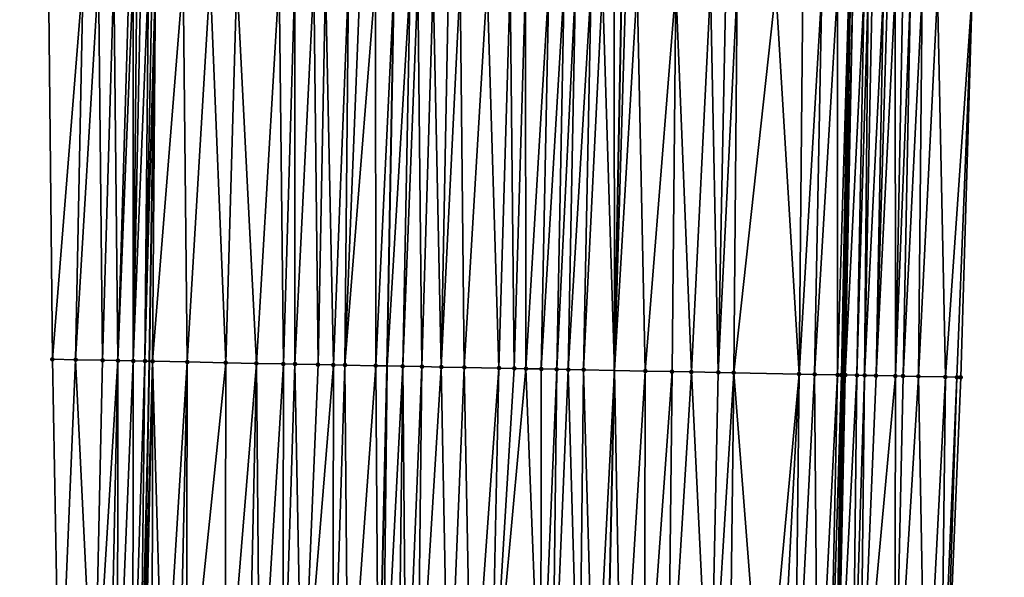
# Model space of a CAD drawing. Header units: feet. Extents: x 2004186 to 2014793, y 836912 to 864902.
# Tile 285 of 656: x 2010718 to 2010769, y 845810 to 845839. Entities that reach past the tile are written whole.
import ezdxf

# ---------------------------------------------------------------- set-up
doc = ezdxf.new("R2010")
doc.units = ezdxf.units.FT
doc.header["$LTSCALE"] = 100
doc.header["$MEASUREMENT"] = 0
for name, color, linetype, lineweight in [('EP_Travel Lane', 5, 'Continuous', 40), ('GPL_Skip Line', 2, 'Continuous', 40), ('Road Shots', 4, 'Continuous', 200), ('Road X-Section', 30, 'Continuous', 13)]:
    doc.layers.add(name, color=color, linetype=linetype, lineweight=lineweight)
doc.layers.add('I-77 SB_MM21-27-Surface-Border', color=7, linetype='Continuous')
doc.layers.add('I-77 SB_MM21-27-Surface-TIN', color=7, linetype='Continuous')

msp = doc.modelspace()

# ---------------------------------------------------------------- linework, layer by layer
at = {"layer": 'EP_Travel Lane'}
for points in [[(2010759.360322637, 845780.6629193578, 426.544845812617), (2010759.911873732, 845800.7087032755, 426.7726035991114), (2010760.343211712, 845820.7511371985, 427.0002737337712), (2010760.716691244, 845840.7453031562, 427.2234709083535), (2010761.090185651, 845860.7402653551, 427.4104054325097), (2010761.38151051, 845880.8343827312, 427.6064052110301), (2010761.527212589, 845900.9017199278, 427.8125082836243), (2010761.612163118, 845920.8999091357, 428.0130893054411), (2010761.697119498, 845940.8994757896, 428.2082520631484), (2010761.695010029, 845961.0133836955, 428.3966934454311), (2010761.541680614, 845981.0837673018, 428.625813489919), (2010761.325985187, 846001.0812769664, 428.860843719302), (2010761.110288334, 846021.0789189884, 429.0975363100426), (2010760.79572555, 846041.1759408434, 429.3102313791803), (2010760.32704666, 846061.2212644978, 429.4963117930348), (2010759.804670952, 846081.2125893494, 429.6828165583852)], [(2010722.705964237, 845761.7021075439, 425.0050166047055), (2010723.352962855, 845781.692082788, 425.1876852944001), (2010723.911376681, 845801.5690235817, 425.3768788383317), (2010724.297133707, 845821.4646179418, 425.5774614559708), (2010724.598440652, 845841.4595824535, 425.7656775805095), (2010724.899755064, 845861.4550425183, 425.9601118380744), (2010725.134369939, 845881.2516384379, 426.1582307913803), (2010725.246468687, 845901.1065704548, 426.3858411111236), (2010725.302766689, 845921.1055584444, 426.6030436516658), (2010725.359059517, 845941.1027080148, 426.8172123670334), (2010725.345600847, 845960.8608194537, 427.0320121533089), (2010725.217076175, 845980.7078385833, 427.2257612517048), (2010725.046610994, 846000.7055091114, 427.4436580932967), (2010724.876148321, 846020.702885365, 427.6633146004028), (2010724.61601089, 846040.489180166, 427.8715578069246), (2010724.209326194, 846060.3758652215, 428.0537289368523), (2010723.753386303, 846080.3689233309, 428.2517148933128)]]:
    msp.add_polyline3d(points, dxfattribs=at)
at = {"layer": 'GPL_Skip Line'}
for points in [[(2010735.00175465, 845761.3516280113, 425.4473056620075), (2010735.63421341, 845781.3411571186, 425.6421618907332), (2010736.199726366, 845801.2748992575, 425.8933602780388), (2010736.635738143, 845821.219854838, 426.113222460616), (2010737.009210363, 845841.2136292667, 426.3163967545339), (2010737.382690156, 845861.2078091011, 426.5307603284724), (2010737.67352125, 845881.1068178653, 426.708396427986), (2010737.814525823, 845901.0352713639, 426.9134328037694), (2010737.889335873, 845921.0340159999, 427.1157101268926), (2010737.964142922, 845941.0319583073, 427.3278324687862), (2010737.952741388, 845960.9135045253, 427.5267212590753), (2010737.79674954, 845980.8377834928, 427.732138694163), (2010737.58565998, 846000.8351243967, 427.9571178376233), (2010737.374572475, 846020.8322705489, 428.1892476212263), (2010737.074958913, 846040.725366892, 428.3958278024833), (2010736.632456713, 846060.6663841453, 428.5785453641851), (2010736.141218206, 846080.6587416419, 428.7518538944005)], [(2010747.500364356, 845781.0019387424, 426.0945709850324), (2010748.017806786, 845800.9926561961, 426.3360864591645), (2010748.447249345, 845820.9862712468, 426.560567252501), (2010748.834283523, 845840.9799896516, 426.7729724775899), (2010749.22132756, 845860.9742173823, 426.9820490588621), (2010749.529161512, 845880.9705243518, 427.1633419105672), (2010749.695073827, 845900.9683217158, 427.3676179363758), (2010749.80006016, 845920.9666711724, 427.5674503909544), (2010749.905047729, 845940.9652561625, 427.7758774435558), (2010749.91524416, 845960.9638335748, 427.9645795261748), (2010749.763724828, 845980.9617326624, 428.1844560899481), (2010749.548030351, 846000.9591543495, 428.4127089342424), (2010749.332333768, 846020.95677122, 428.6233460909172), (2010749.033706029, 846040.9526589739, 428.8440243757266), (2010748.603619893, 846060.9468248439, 429.0315092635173), (2010748.12822341, 846080.9394297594, 429.2097553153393)]]:
    msp.add_polyline3d(points, dxfattribs=at)
at = {"layer": 'I-77 SB_MM21-27-Surface-Border', "color": 3, "linetype": 'ByBlock', "lineweight": -2}
for points in [[(2010765.523465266, 846081.3463762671, 429.9143965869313), (2010766.398744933, 846061.3634390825, 429.7328369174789), (2010767.03046191, 846041.294467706, 429.541343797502), (2010767.331364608, 846021.1436960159, 429.3228908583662), (2010767.747054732, 846001.1477565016, 429.1141724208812), (2010768.162741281, 845981.1521484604, 428.8934604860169), (2010768.515083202, 845961.0416027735, 428.6906418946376), (2010768.704755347, 845940.8602144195, 428.4841989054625), (2010768.599760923, 845920.8603235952, 428.2853056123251), (2010768.294779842, 845900.8634994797, 428.0795218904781), (2010767.92794823, 845880.7591176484, 427.8583012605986), (2010767.617747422, 845860.6111968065, 427.6869207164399), (2010767.030730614, 845840.6203112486, 427.4903405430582), (2010766.443728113, 845820.6301648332, 427.2611214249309), (2010765.612790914, 845800.5724275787, 426.9969310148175), (2010764.693339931, 845780.510360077, 426.7571607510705)], [(2010717.549640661, 845761.8488889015, 424.8390908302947), (2010717.712514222, 845781.8529040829, 425.009159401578), (2010719.62590575, 845801.6709728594, 425.2506749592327), (2010719.252963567, 845821.5640582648, 425.4147544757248), (2010719.040106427, 845841.5691978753, 425.5709465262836), (2010719.427141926, 845861.5629845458, 425.7555527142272), (2010719.131176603, 845881.3207521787, 425.9175083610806), (2010719.695551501, 845901.1380573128, 426.1531890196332), (2010720.000536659, 845921.1356579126, 426.3906947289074), (2010720.105512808, 845941.1320675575, 426.6186254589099), (2010719.915505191, 845960.8380902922, 426.8223755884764), (2010719.565339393, 845980.6491778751, 427.0229262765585), (2010719.549636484, 846000.648459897, 427.2392904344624), (2010719.733926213, 846020.6495030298, 427.4614194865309), (2010720.038927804, 846040.4022176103, 427.6971068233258), (2010718.811779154, 846060.2494391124, 427.8474846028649), (2010719.536054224, 846080.2701218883, 428.0956971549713)]]:
    msp.add_polyline3d(points, dxfattribs=at)
at = {"layer": 'I-77 SB_MM21-27-Surface-TIN', "color": 128, "linetype": 'ByBlock', "lineweight": -2}
for points in [[(2010720.839754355, 845841.5335898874, 425.6453115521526), (2010719.040106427, 845841.5691978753, 425.5709465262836), (2010719.252963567, 845821.5640582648, 425.4147544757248)], [(2010720.839754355, 845841.5335898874, 425.6453115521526), (2010719.252963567, 845821.5640582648, 425.4147544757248), (2010720.452729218, 845821.5403384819, 425.4595874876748)], [(2010721.639597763, 845841.5177581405, 425.6789393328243), (2010720.839754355, 845841.5335898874, 425.6453115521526), (2010720.452729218, 845821.5403384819, 425.4595874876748)], [(2010721.639597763, 845841.5177581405, 425.6789393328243), (2010720.452729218, 845821.5403384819, 425.4595874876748), (2010721.852455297, 845821.5126389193, 425.5142922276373)], [(2010722.439442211, 845841.5019801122, 425.7073823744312), (2010721.639597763, 845841.5177581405, 425.6789393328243), (2010721.852455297, 845821.5126389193, 425.5142922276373)], [(2010722.439442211, 845841.5019801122, 425.7073823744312), (2010721.852455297, 845821.5126389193, 425.5142922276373), (2010722.652300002, 845821.4968741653, 425.5397922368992)], [(2010723.239284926, 845841.4861125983, 425.7444622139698), (2010722.439442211, 845841.5019801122, 425.7073823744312), (2010722.652300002, 845821.4968741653, 425.5397922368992)], [(2010723.439246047, 845841.4821685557, 425.751528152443), (2010723.239284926, 845841.4861125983, 425.7444622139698), (2010722.652300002, 845821.4968741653, 425.5397922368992)], [(2010723.439246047, 845841.4821685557, 425.751528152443), (2010722.652300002, 845821.4968741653, 425.5397922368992), (2010723.452146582, 845821.4812062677, 425.5565160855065)], [(2010723.639207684, 845841.4782511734, 425.756020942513), (2010723.439246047, 845841.4821685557, 425.751528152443), (2010723.452146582, 845821.4812062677, 425.5565160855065)], [(2010723.839170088, 845841.4743733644, 425.7566942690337), (2010723.639207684, 845841.4782511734, 425.756020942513), (2010723.452146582, 845821.4812062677, 425.5565160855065)], [(2010724.239095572, 845841.466652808, 425.754656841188), (2010723.839170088, 845841.4743733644, 425.7566942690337), (2010723.452146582, 845821.4812062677, 425.5565160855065)], [(2010724.239095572, 845841.466652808, 425.754656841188), (2010723.452146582, 845821.4812062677, 425.5565160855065), (2010724.05203162, 845821.4694606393, 425.5685792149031)], [(2010724.439057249, 845841.4627374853, 425.758950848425), (2010724.239095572, 845841.466652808, 425.754656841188), (2010724.05203162, 845821.4694606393, 425.5685792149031)], [(2010724.439057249, 845841.4627374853, 425.758950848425), (2010724.05203162, 845821.4694606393, 425.5685792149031), (2010724.598440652, 845841.4595824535, 425.7656775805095)], [(2010724.05203162, 845821.4694606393, 425.5685792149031), (2010724.297133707, 845821.4646179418, 425.5774614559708), (2010724.598440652, 845841.4595824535, 425.7656775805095)], [(2010724.451953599, 845821.4615590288, 425.5830719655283), (2010724.598440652, 845841.4595824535, 425.7656775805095), (2010724.297133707, 845821.4646179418, 425.5774614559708)], [(2010726.038744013, 845841.4310713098, 425.8264651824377), (2010724.598440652, 845841.4595824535, 425.7656775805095), (2010724.451953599, 845821.4615590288, 425.5830719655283)], [(2010726.038744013, 845841.4310713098, 425.8264651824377), (2010724.451953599, 845821.4615590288, 425.5830719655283), (2010726.251597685, 845821.4257525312, 425.6708739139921)], [(2010727.438468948, 845841.4033125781, 425.8904459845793), (2010726.038744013, 845841.4310713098, 425.8264651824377), (2010726.251597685, 845821.4257525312, 425.6708739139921)], [(2010727.438468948, 845841.4033125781, 425.8904459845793), (2010726.251597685, 845821.4257525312, 425.6708739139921), (2010728.251205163, 845821.3861193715, 425.7546736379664)], [(2010728.838195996, 845841.3756630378, 425.9438880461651), (2010727.438468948, 845841.4033125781, 425.8904459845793), (2010728.251205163, 845821.3861193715, 425.7546736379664)], [(2010728.838195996, 845841.3756630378, 425.9438880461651), (2010728.251205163, 845821.3861193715, 425.7546736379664), (2010729.850892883, 845821.354502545, 425.8135855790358)], [(2010731.037765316, 845841.332123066, 426.0366218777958), (2010728.838195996, 845841.3756630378, 425.9438880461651), (2010729.850892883, 845821.354502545, 425.8135855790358)], [(2010731.037765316, 845841.332123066, 426.0366218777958), (2010729.850892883, 845821.354502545, 425.8135855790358), (2010731.250618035, 845821.3267550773, 425.8726309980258)], [(2010731.837608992, 845841.3163051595, 426.0689138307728), (2010731.037765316, 845841.332123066, 426.0366218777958), (2010731.250618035, 845821.3267550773, 425.8726309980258)], [(2010731.837608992, 845841.3163051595, 426.0689138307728), (2010731.250618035, 845821.3267550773, 425.8726309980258), (2010731.850500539, 845821.3148785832, 425.8965518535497)], [(2010732.837412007, 845841.2964511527, 426.1171567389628), (2010731.837608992, 845841.3163051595, 426.0689138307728), (2010731.850500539, 845821.3148785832, 425.8965518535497)], [(2010732.837412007, 845841.2964511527, 426.1171567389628), (2010731.850500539, 845821.3148785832, 425.8965518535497), (2010733.050263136, 845821.2910010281, 425.9556805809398)], [(2010733.43729378, 845841.2845369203, 426.1462789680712), (2010732.837412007, 845841.2964511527, 426.1171567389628), (2010733.050263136, 845821.2910010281, 425.9556805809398)], [(2010733.43729378, 845841.2845369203, 426.1462789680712), (2010733.050263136, 845821.2910010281, 425.9556805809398), (2010733.850106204, 845821.2751517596, 425.9888384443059)], [(2010734.637059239, 845841.2608072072, 426.1949922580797), (2010733.43729378, 845841.2845369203, 426.1462789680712), (2010733.850106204, 845821.2751517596, 425.9888384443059)], [(2010734.637059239, 845841.2608072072, 426.1949922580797), (2010733.850106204, 845821.2751517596, 425.9888384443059), (2010734.44998882, 845821.2632810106, 426.0122387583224)], [(2010735.236940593, 845841.2488713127, 426.2262052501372), (2010734.637059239, 845841.2608072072, 426.1949922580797), (2010734.44998882, 845821.2632810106, 426.0122387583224)], [(2010736.036782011, 845841.2329367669, 426.2697547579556), (2010735.236940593, 845841.2488713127, 426.2262052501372), (2010734.44998882, 845821.2632810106, 426.0122387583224)], [(2010736.036782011, 845841.2329367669, 426.2697547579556), (2010734.44998882, 845821.2632810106, 426.0122387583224), (2010736.049673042, 845821.2314835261, 426.0875201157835)], [(2010736.036782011, 845841.2329367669, 426.2697547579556), (2010736.049673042, 845821.2314835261, 426.0875201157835), (2010737.009210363, 845841.2136292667, 426.3163967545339)], [(2010736.049673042, 845821.2314835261, 426.0875201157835), (2010736.635738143, 845821.219854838, 426.113222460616), (2010737.009210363, 845841.2136292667, 426.3163967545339)], [(2010737.836427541, 845841.1972049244, 426.3560737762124), (2010737.009210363, 845841.2136292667, 426.3163967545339), (2010736.635738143, 845821.219854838, 426.113222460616)], [(2010737.836427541, 845841.1972049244, 426.3560737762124), (2010736.635738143, 845821.219854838, 426.113222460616), (2010737.449397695, 845821.2037102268, 426.1489061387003)], [(2010738.236349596, 845841.1893071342, 426.3711423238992), (2010737.836427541, 845841.1972049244, 426.3560737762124), (2010737.449397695, 845821.2037102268, 426.1489061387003)], [(2010738.236349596, 845841.1893071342, 426.3711423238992), (2010737.449397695, 845821.2037102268, 426.1489061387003), (2010738.449202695, 845821.183958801, 426.1849023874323)], [(2010739.03619514, 845841.1735857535, 426.3941179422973), (2010738.236349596, 845841.1893071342, 426.3711423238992), (2010738.449202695, 845821.183958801, 426.1849023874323)], [(2010739.03619514, 845841.1735857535, 426.3941179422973), (2010738.449202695, 845821.183958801, 426.1849023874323), (2010739.449008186, 845821.1642326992, 426.2186040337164)], [(2010739.836038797, 845841.1577668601, 426.4265051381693), (2010739.03619514, 845841.1735857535, 426.3941179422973), (2010739.449008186, 845821.1642326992, 426.2186040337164)], [(2010740.435921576, 845841.1459045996, 426.4506112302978), (2010739.836038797, 845841.1577668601, 426.4265051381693), (2010739.449008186, 845821.1642326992, 426.2186040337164)], [(2010740.435921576, 845841.1459045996, 426.4506112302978), (2010739.449008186, 845821.1642326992, 426.2186040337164), (2010740.648773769, 845821.140509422, 426.2637536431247)], [(2010741.83565001, 845841.1183266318, 426.4971453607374), (2010740.435921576, 845841.1459045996, 426.4506112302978), (2010740.648773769, 845821.140509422, 426.2637536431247)], [(2010741.83565001, 845841.1183266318, 426.4971453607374), (2010740.648773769, 845821.140509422, 426.2637536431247), (2010742.448422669, 845821.1049516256, 426.3290207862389)], [(2010743.035415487, 845841.0945978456, 426.545769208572), (2010741.83565001, 845841.1183266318, 426.4971453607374), (2010742.448422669, 845821.1049516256, 426.3290207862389)], [(2010743.035415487, 845841.0945978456, 426.545769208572), (2010742.448422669, 845821.1049516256, 426.3290207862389), (2010743.248266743, 845821.0891543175, 426.3574705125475)], [(2010743.835260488, 845841.0788484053, 426.5714530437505), (2010743.035415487, 845841.0945978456, 426.545769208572), (2010743.248266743, 845821.0891543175, 426.3574705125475)], [(2010743.835260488, 845841.0788484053, 426.5714530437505), (2010743.248266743, 845821.0891543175, 426.3574705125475), (2010743.848149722, 845821.0773023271, 426.379171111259)], [(2010745.035027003, 845841.0551732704, 426.6148986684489), (2010743.835260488, 845841.0788484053, 426.5714530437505), (2010743.848149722, 845821.0773023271, 426.379171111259)], [(2010745.035027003, 845841.0551732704, 426.6148986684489), (2010743.848149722, 845821.0773023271, 426.379171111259), (2010744.647993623, 845821.0614960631, 426.4084323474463)], [(2010745.834870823, 845841.0393627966, 426.6464732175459), (2010745.035027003, 845841.0551732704, 426.6148986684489), (2010744.647993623, 845821.0614960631, 426.4084323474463)], [(2010745.834870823, 845841.0393627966, 426.6464732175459), (2010744.647993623, 845821.0614960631, 426.4084323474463), (2010745.447837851, 845821.0457066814, 426.4361638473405)], [(2010746.43475304, 845841.0274715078, 426.6733810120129), (2010745.834870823, 845841.0393627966, 426.6464732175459), (2010745.447837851, 845821.0457066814, 426.4361638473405)], [(2010746.43475304, 845841.0274715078, 426.6733810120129), (2010745.447837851, 845821.0457066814, 426.4361638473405), (2010746.047719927, 845821.0338080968, 426.4620863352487)], [(2010747.234595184, 845841.0115744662, 426.7133107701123), (2010746.43475304, 845841.0274715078, 426.6733810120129), (2010746.047719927, 845821.0338080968, 426.4620863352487)], [(2010747.234595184, 845841.0115744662, 426.7133107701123), (2010746.047719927, 845821.0338080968, 426.4620863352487), (2010746.847561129, 845821.0178624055, 426.5039810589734)], [(2010747.83447839, 845840.9997342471, 426.7352895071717), (2010747.234595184, 845841.0115744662, 426.7133107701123), (2010746.847561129, 845821.0178624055, 426.5039810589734)], [(2010747.83447839, 845840.9997342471, 426.7352895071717), (2010746.847561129, 845821.0178624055, 426.5039810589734), (2010748.447249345, 845820.9862712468, 426.560567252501)], [(2010748.434361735, 845840.9879011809, 426.7565778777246), (2010747.83447839, 845840.9997342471, 426.7352895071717), (2010748.447249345, 845820.9862712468, 426.560567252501)], [(2010748.434361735, 845840.9879011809, 426.7565778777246), (2010748.447249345, 845820.9862712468, 426.560567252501), (2010748.834283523, 845840.9799896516, 426.7729724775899)], [(2010749.034244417, 845840.9760338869, 426.7811697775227), (2010748.834283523, 845840.9799896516, 426.7729724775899), (2010748.447249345, 845820.9862712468, 426.560567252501)], [(2010749.634128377, 845840.9642326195, 426.7993890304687), (2010749.034244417, 845840.9760338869, 426.7811697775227), (2010748.447249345, 845820.9862712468, 426.560567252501)], [(2010749.634128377, 845840.9642326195, 426.7993890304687), (2010748.447249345, 845820.9862712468, 426.560567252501), (2010750.046937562, 845820.954680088, 426.6171534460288)], [(2010751.633738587, 845840.924740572, 426.8750306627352), (2010749.634128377, 845840.9642326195, 426.7993890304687), (2010750.046937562, 845820.954680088, 426.6171534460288)], [(2010751.633738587, 845840.924740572, 426.8750306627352), (2010750.046937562, 845820.954680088, 426.6171534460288), (2010751.446663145, 845820.9269548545, 426.674184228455)], [(2010751.633738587, 845840.924740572, 426.8750306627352), (2010751.446663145, 845820.9269548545, 426.674184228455), (2010752.446466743, 845820.9071310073, 426.7167426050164)], [(2010753.4333866, 845840.8891369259, 426.9489766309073), (2010751.633738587, 845840.924740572, 426.8750306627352), (2010752.446466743, 845820.9071310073, 426.7167426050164)], [(2010753.4333866, 845840.8891369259, 426.9489766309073), (2010752.446466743, 845820.9071310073, 426.7167426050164), (2010753.84619324, 845820.8794529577, 426.7694980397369)], [(2010754.233230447, 845840.8733278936, 426.9804120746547), (2010753.4333866, 845840.8891369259, 426.9489766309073), (2010753.84619324, 845820.8794529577, 426.7694980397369)], [(2010754.83311255, 845840.8614306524, 427.007894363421), (2010754.233230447, 845840.8733278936, 426.9804120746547), (2010753.84619324, 845820.8794529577, 426.7694980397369)], [(2010754.83311255, 845840.8614306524, 427.007894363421), (2010753.84619324, 845820.8794529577, 426.7694980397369), (2010754.64603639, 845820.8636079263, 426.8022719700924)], [(2010756.832723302, 845840.8219666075, 427.0808332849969), (2010754.83311255, 845840.8614306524, 427.007894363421), (2010754.64603639, 845820.8636079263, 426.8022719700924)], [(2010756.832723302, 845840.8219666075, 427.0808332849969), (2010754.64603639, 845820.8636079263, 426.8022719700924), (2010758.045372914, 845820.7964283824, 426.9268969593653)], [(2010758.232449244, 845840.7942599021, 427.1397926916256), (2010756.832723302, 845840.8219666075, 427.0808332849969), (2010758.045372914, 845820.7964283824, 426.9268969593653)], [(2010759.232254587, 845840.7745262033, 427.1764239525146), (2010758.232449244, 845840.7942599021, 427.1397926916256), (2010758.045372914, 845820.7964283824, 426.9268969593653)], [(2010759.232254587, 845840.7745262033, 427.1764239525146), (2010758.045372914, 845820.7964283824, 426.9268969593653), (2010758.845217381, 845820.7806513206, 426.9535121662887)], [(2010760.032100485, 845840.7588231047, 427.1976350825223), (2010759.232254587, 845840.7745262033, 427.1764239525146), (2010758.845217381, 845820.7806513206, 426.9535121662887)], [(2010760.032100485, 845840.7588231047, 427.1976350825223), (2010758.845217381, 845820.7806513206, 426.9535121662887), (2010760.044985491, 845820.7570586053, 426.9868315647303)], [(2010760.631983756, 845840.7469861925, 427.2192946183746), (2010760.032100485, 845840.7588231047, 427.1976350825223), (2010760.044985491, 845820.7570586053, 426.9868315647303)], [(2010760.631983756, 845840.7469861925, 427.2192946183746), (2010760.044985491, 845820.7570586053, 426.9868315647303), (2010760.244946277, 845820.7530972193, 426.9950366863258)], [(2010760.631983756, 845840.7469861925, 427.2192946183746), (2010760.244946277, 845820.7530972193, 426.9950366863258), (2010760.716691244, 845840.7453031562, 427.2234709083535)], [(2010760.244946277, 845820.7530972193, 426.9950366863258), (2010760.343211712, 845820.7511371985, 427.0002737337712), (2010760.716691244, 845840.7453031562, 427.2234709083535)], [(2010760.831944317, 845840.7430132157, 427.2291531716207), (2010760.716691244, 845840.7453031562, 427.2234709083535), (2010760.343211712, 845820.7511371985, 427.0002737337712)], [(2010760.831944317, 845840.7430132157, 427.2291531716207), (2010760.343211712, 845820.7511371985, 427.0002737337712), (2010760.444906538, 845820.7491087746, 427.0056935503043)], [(2010761.43182343, 845840.7309615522, 427.2715397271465), (2010760.831944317, 845840.7430132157, 427.2291531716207), (2010760.444906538, 845820.7491087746, 427.0056935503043)], [(2010761.43182343, 845840.7309615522, 427.2715397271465), (2010760.444906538, 845820.7491087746, 427.0056935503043), (2010761.0447861, 845820.737080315, 427.0433839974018)], [(2010761.631783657, 845840.7269713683, 427.2830590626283), (2010761.43182343, 845840.7309615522, 427.2715397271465), (2010761.0447861, 845820.737080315, 427.0433839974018)], [(2010761.631783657, 845840.7269713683, 427.2830590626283), (2010761.0447861, 845820.737080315, 427.0433839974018), (2010761.444706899, 845820.729117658, 427.0634081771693)], [(2010761.831744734, 845840.7230250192, 427.2903476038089), (2010761.631783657, 845840.7269713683, 427.2830590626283), (2010761.444706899, 845820.729117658, 427.0634081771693)], [(2010762.431629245, 845840.7112521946, 427.3058216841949), (2010761.831744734, 845840.7230250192, 427.2903476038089), (2010761.444706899, 845820.729117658, 427.0634081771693)], [(2010762.431629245, 845840.7112521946, 427.3058216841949), (2010761.444706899, 845820.729117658, 427.0634081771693), (2010762.044588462, 845820.7171925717, 427.0917319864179)], [(2010762.631590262, 845840.7073027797, 427.3134061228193), (2010762.431629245, 845840.7112521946, 427.3058216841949), (2010762.044588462, 845820.7171925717, 427.0917319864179)], [(2010763.03151097, 845840.6993354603, 427.3351853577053), (2010762.631590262, 845840.7073027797, 427.3134061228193), (2010762.044588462, 845820.7171925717, 427.0917319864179)], [(2010763.03151097, 845840.6993354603, 427.3351853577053), (2010762.044588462, 845820.7171925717, 427.0917319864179), (2010763.0443901, 845820.6972674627, 427.1434656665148)], [(2010763.431431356, 845840.6913515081, 427.3585699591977), (2010763.03151097, 845840.6993354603, 427.3351853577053), (2010763.0443901, 845820.6972674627, 427.1434656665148)], [(2010763.831353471, 845840.683456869, 427.3733343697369), (2010763.431431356, 845840.6913515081, 427.3585699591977), (2010763.0443901, 845820.6972674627, 427.1434656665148)], [(2010763.831353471, 845840.683456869, 427.3733343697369), (2010763.0443901, 845820.6972674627, 427.1434656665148), (2010763.444311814, 845820.6893520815, 427.1592061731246)], [(2010764.431236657, 845840.6716156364, 427.3954109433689), (2010763.831353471, 845840.683456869, 427.3733343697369), (2010763.444311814, 845820.6893520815, 427.1592061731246)], [(2010764.431236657, 845840.6716156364, 427.3954109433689), (2010763.444311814, 845820.6893520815, 427.1592061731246), (2010764.244156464, 845820.6735845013, 427.1849622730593)], [(2010765.231080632, 845840.6558131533, 427.4262142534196), (2010764.431236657, 845840.6716156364, 427.3954109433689), (2010764.244156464, 845820.6735845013, 427.1849622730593)], [(2010765.231080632, 845840.6558131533, 427.4262142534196), (2010764.244156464, 845820.6735845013, 427.1849622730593), (2010765.643882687, 845820.6458923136, 427.2389987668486)], [(2010767.030730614, 845840.6203112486, 427.4903405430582), (2010765.231080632, 845840.6558131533, 427.4262142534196), (2010765.643882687, 845820.6458923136, 427.2389987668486)], [(2010767.030730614, 845840.6203112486, 427.4903405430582), (2010765.643882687, 845820.6458923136, 427.2389987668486), (2010766.243766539, 845820.6340854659, 427.2566089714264)], [(2010767.030730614, 845840.6203112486, 427.4903405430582), (2010766.243766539, 845820.6340854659, 427.2566089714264), (2010766.443728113, 845820.6301648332, 427.2611214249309)], [(2010720.452729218, 845821.5403384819, 425.4595874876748), (2010719.252963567, 845821.5640582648, 425.4147544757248), (2010719.62590575, 845801.6709728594, 425.2506749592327)], [(2010720.452729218, 845821.5403384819, 425.4595874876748), (2010719.62590575, 845801.6709728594, 425.2506749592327), (2010721.425391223, 845801.6279292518, 425.3239357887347)], [(2010721.852455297, 845821.5126389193, 425.5142922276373), (2010720.452729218, 845821.5403384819, 425.4595874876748), (2010721.425391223, 845801.6279292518, 425.3239357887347)], [(2010722.652300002, 845821.4968741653, 425.5397922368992), (2010721.852455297, 845821.5126389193, 425.5142922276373), (2010721.425391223, 845801.6279292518, 425.3239357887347)], [(2010722.652300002, 845821.4968741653, 425.5397922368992), (2010721.425391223, 845801.6279292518, 425.3239357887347), (2010722.225163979, 845801.6088599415, 425.3512103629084)], [(2010722.652300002, 845821.4968741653, 425.5397922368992), (2010722.225163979, 845801.6088599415, 425.3512103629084), (2010722.625051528, 845801.599375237, 425.3605321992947)], [(2010723.452146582, 845821.4812062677, 425.5565160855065), (2010722.652300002, 845821.4968741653, 425.5397922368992), (2010722.625051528, 845801.599375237, 425.3605321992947)], [(2010723.452146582, 845821.4812062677, 425.5565160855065), (2010722.625051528, 845801.599375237, 425.3605321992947), (2010723.424829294, 845801.5805195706, 425.3693491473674)], [(2010724.05203162, 845821.4694606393, 425.5685792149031), (2010723.452146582, 845821.4812062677, 425.5565160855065), (2010723.424829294, 845801.5805195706, 425.3693491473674)], [(2010724.05203162, 845821.4694606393, 425.5685792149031), (2010723.424829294, 845801.5805195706, 425.3693491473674), (2010723.824717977, 845801.5710832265, 425.3744929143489)], [(2010724.05203162, 845821.4694606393, 425.5685792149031), (2010723.824717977, 845801.5710832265, 425.3744929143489), (2010724.297133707, 845821.4646179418, 425.5774614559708)], [(2010723.824717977, 845801.5710832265, 425.3744929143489), (2010723.911376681, 845801.5690235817, 425.3768788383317), (2010724.297133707, 845821.4646179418, 425.5774614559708)], [(2010724.451953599, 845821.4615590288, 425.5830719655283), (2010724.297133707, 845821.4646179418, 425.5774614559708), (2010723.911376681, 845801.5690235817, 425.3768788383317)], [(2010724.451953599, 845821.4615590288, 425.5830719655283), (2010723.911376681, 845801.5690235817, 425.3768788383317), (2010724.024661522, 845801.5663311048, 425.3799978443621)], [(2010724.451953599, 845821.4615590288, 425.5830719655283), (2010724.024661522, 845801.5663311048, 425.3799978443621), (2010724.42454717, 845801.5567652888, 425.3963272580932)], [(2010724.451953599, 845821.4615590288, 425.5830719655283), (2010724.42454717, 845801.5567652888, 425.3963272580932), (2010725.024373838, 845801.5423396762, 425.4274641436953)], [(2010726.251597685, 845821.4257525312, 425.6708739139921), (2010724.451953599, 845821.4615590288, 425.5830719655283), (2010725.024373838, 845801.5423396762, 425.4274641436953)], [(2010726.251597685, 845821.4257525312, 425.6708739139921), (2010725.024373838, 845801.5423396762, 425.4274641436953), (2010725.824142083, 845801.5230779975, 425.4713582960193)], [(2010726.251597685, 845821.4257525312, 425.6708739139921), (2010725.824142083, 845801.5230779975, 425.4713582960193), (2010726.224027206, 845801.5134898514, 425.48961691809)], [(2010728.251205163, 845821.3861193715, 425.7546736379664), (2010726.251597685, 845821.4257525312, 425.6708739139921), (2010726.224027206, 845801.5134898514, 425.48961691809)], [(2010728.251205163, 845821.3861193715, 425.7546736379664), (2010726.224027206, 845801.5134898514, 425.48961691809), (2010728.223458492, 845801.465790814, 425.5600290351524)], [(2010729.850892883, 845821.354502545, 425.8135855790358), (2010728.251205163, 845821.3861193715, 425.7546736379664), (2010728.223458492, 845801.465790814, 425.5600290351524)], [(2010729.850892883, 845821.354502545, 425.8135855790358), (2010728.223458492, 845801.465790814, 425.5600290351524), (2010729.423116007, 845801.4371177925, 425.6069069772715)], [(2010729.850892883, 845821.354502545, 425.8135855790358), (2010729.423116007, 845801.4371177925, 425.6069069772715), (2010730.022944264, 845801.4227599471, 425.6321891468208)], [(2010731.250618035, 845821.3267550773, 425.8726309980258), (2010729.850892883, 845821.354502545, 425.8135855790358), (2010730.022944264, 845801.4227599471, 425.6321891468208)], [(2010731.250618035, 845821.3267550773, 425.8726309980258), (2010730.022944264, 845801.4227599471, 425.6321891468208), (2010731.222602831, 845801.3941318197, 425.6751884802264)], [(2010731.850500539, 845821.3148785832, 425.8965518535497), (2010731.250618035, 845821.3267550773, 425.8726309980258), (2010731.222602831, 845801.3941318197, 425.6751884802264)], [(2010731.850500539, 845821.3148785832, 425.8965518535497), (2010731.222602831, 845801.3941318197, 425.6751884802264), (2010732.222315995, 845801.3701765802, 425.7195282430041)], [(2010733.050263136, 845821.2910010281, 425.9556805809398), (2010731.850500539, 845821.3148785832, 425.8965518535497), (2010732.222315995, 845801.3701765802, 425.7195282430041)], [(2010733.850106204, 845821.2751517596, 425.9888384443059), (2010733.050263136, 845821.2910010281, 425.9556805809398), (2010732.222315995, 845801.3701765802, 425.7195282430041)], [(2010733.850106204, 845821.2751517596, 425.9888384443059), (2010732.222315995, 845801.3701765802, 425.7195282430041), (2010733.821856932, 845801.3318428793, 425.7909312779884)], [(2010734.44998882, 845821.2632810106, 426.0122387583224), (2010733.850106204, 845821.2751517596, 425.9888384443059), (2010733.821856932, 845801.3318428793, 425.7909312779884)], [(2010734.44998882, 845821.2632810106, 426.0122387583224), (2010733.821856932, 845801.3318428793, 425.7909312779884), (2010734.621626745, 845801.3126480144, 425.8290530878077)], [(2010736.049673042, 845821.2314835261, 426.0875201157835), (2010734.44998882, 845821.2632810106, 426.0122387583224), (2010734.621626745, 845801.3126480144, 425.8290530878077)], [(2010736.049673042, 845821.2314835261, 426.0875201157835), (2010734.621626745, 845801.3126480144, 425.8290530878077), (2010736.199726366, 845801.2748992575, 425.8933602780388)], [(2010736.049673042, 845821.2314835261, 426.0875201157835), (2010736.199726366, 845801.2748992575, 425.8933602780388), (2010736.635738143, 845821.219854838, 426.113222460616)], [(2010736.421112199, 845801.2696036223, 425.9023816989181), (2010736.635738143, 845821.219854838, 426.113222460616), (2010736.199726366, 845801.2748992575, 425.8933602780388)], [(2010737.449397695, 845821.2037102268, 426.1489061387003), (2010736.635738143, 845821.219854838, 426.113222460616), (2010736.421112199, 845801.2696036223, 425.9023816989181)], [(2010737.449397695, 845821.2037102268, 426.1489061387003), (2010736.421112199, 845801.2696036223, 425.9023816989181), (2010737.220881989, 845801.2504078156, 425.9405848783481)], [(2010737.449397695, 845821.2037102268, 426.1489061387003), (2010737.220881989, 845801.2504078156, 425.9405848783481), (2010737.620768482, 845801.2408780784, 425.9537972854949)], [(2010738.449202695, 845821.183958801, 426.1849023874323), (2010737.449397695, 845821.2037102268, 426.1489061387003), (2010737.620768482, 845801.2408780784, 425.9537972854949)], [(2010738.449202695, 845821.183958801, 426.1849023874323), (2010737.620768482, 845801.2408780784, 425.9537972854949), (2010738.220598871, 845801.2266111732, 425.9712227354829)], [(2010739.449008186, 845821.1642326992, 426.2186040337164), (2010738.449202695, 845821.183958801, 426.1849023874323), (2010738.220598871, 845801.2266111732, 425.9712227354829)], [(2010739.449008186, 845821.1642326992, 426.2186040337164), (2010738.220598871, 845801.2266111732, 425.9712227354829), (2010739.820142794, 845801.1884047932, 426.0316259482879)], [(2010740.648773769, 845821.140509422, 426.2637536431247), (2010739.449008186, 845821.1642326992, 426.2186040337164), (2010739.820142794, 845801.1884047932, 426.0316259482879)], [(2010740.648773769, 845821.140509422, 426.2637536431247), (2010739.820142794, 845801.1884047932, 426.0316259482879), (2010741.019802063, 845801.1598065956, 426.0720394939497)], [(2010742.448422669, 845821.1049516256, 426.3290207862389), (2010740.648773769, 845821.140509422, 426.2637536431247), (2010741.019802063, 845801.1598065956, 426.0720394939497)], [(2010742.448422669, 845821.1049516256, 426.3290207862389), (2010741.019802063, 845801.1598065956, 426.0720394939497), (2010742.019516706, 845801.1359144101, 426.1109317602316)], [(2010743.248266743, 845821.0891543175, 426.3574705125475), (2010742.448422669, 845821.1049516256, 426.3290207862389), (2010742.019516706, 845801.1359144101, 426.1109317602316)], [(2010743.848149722, 845821.0773023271, 426.379171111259), (2010743.248266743, 845821.0891543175, 426.3574705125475), (2010742.019516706, 845801.1359144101, 426.1109317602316)], [(2010743.848149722, 845821.0773023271, 426.379171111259), (2010742.019516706, 845801.1359144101, 426.1109317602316), (2010744.618778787, 845801.073965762, 426.1972751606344)], [(2010744.647993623, 845821.0614960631, 426.4084323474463), (2010743.848149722, 845821.0773023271, 426.379171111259), (2010744.618778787, 845801.073965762, 426.1972751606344)], [(2010745.447837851, 845821.0457066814, 426.4361638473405), (2010744.647993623, 845821.0614960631, 426.4084323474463), (2010744.618778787, 845801.073965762, 426.1972751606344)], [(2010745.447837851, 845821.0457066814, 426.4361638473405), (2010744.618778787, 845801.073965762, 426.1972751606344), (2010745.218607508, 845801.059627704, 426.2208478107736)], [(2010746.047719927, 845821.0338080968, 426.4620863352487), (2010745.447837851, 845821.0457066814, 426.4361638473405), (2010745.218607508, 845801.059627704, 426.2208478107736)], [(2010746.047719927, 845821.0338080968, 426.4620863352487), (2010745.218607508, 845801.059627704, 426.2208478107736), (2010746.618204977, 845801.0260494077, 426.2864622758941)], [(2010746.847561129, 845821.0178624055, 426.5039810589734), (2010746.047719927, 845821.0338080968, 426.4620863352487), (2010746.618204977, 845801.0260494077, 426.2864622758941)], [(2010746.847561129, 845821.0178624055, 426.5039810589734), (2010746.618204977, 845801.0260494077, 426.2864622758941), (2010747.417977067, 845801.0069517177, 426.3161887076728)], [(2010746.847561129, 845821.0178624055, 426.5039810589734), (2010747.417977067, 845801.0069517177, 426.3161887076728), (2010748.447249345, 845820.9862712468, 426.560567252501)], [(2010747.417977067, 845801.0069517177, 426.3161887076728), (2010748.017806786, 845800.9926561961, 426.3360864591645), (2010748.447249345, 845820.9862712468, 426.560567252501)], [(2010748.817579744, 845800.9735955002, 426.3626167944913), (2010748.447249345, 845820.9862712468, 426.560567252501), (2010748.017806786, 845800.9926561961, 426.3360864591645)], [(2010750.046937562, 845820.954680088, 426.6171534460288), (2010748.447249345, 845820.9862712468, 426.560567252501), (2010748.817579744, 845800.9735955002, 426.3626167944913)], [(2010750.046937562, 845820.954680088, 426.6171534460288), (2010748.817579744, 845800.9735955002, 426.3626167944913), (2010750.01723751, 845800.9449332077, 426.4085678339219)], [(2010751.446663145, 845820.9269548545, 426.674184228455), (2010750.046937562, 845820.954680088, 426.6171534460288), (2010750.01723751, 845800.9449332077, 426.4085678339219)], [(2010751.446663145, 845820.9269548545, 426.674184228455), (2010750.01723751, 845800.9449332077, 426.4085678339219), (2010751.216896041, 845800.9163035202, 426.4517019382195)], [(2010752.446466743, 845820.9071310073, 426.7167426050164), (2010751.446663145, 845820.9269548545, 426.674184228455), (2010751.216896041, 845800.9163035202, 426.4517019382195)], [(2010752.446466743, 845820.9071310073, 426.7167426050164), (2010751.216896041, 845800.9163035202, 426.4517019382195), (2010753.416267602, 845800.8637128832, 426.5396691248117)], [(2010753.84619324, 845820.8794529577, 426.7694980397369), (2010752.446466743, 845820.9071310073, 426.7167426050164), (2010753.416267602, 845800.8637128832, 426.5396691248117)], [(2010754.64603639, 845820.8636079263, 426.8022719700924), (2010753.84619324, 845820.8794529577, 426.7694980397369), (2010753.416267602, 845800.8637128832, 426.5396691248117)], [(2010754.64603639, 845820.8636079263, 426.8022719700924), (2010753.416267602, 845800.8637128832, 426.5396691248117), (2010754.415982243, 845800.8398206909, 426.5785619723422)], [(2010754.64603639, 845820.8636079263, 426.8022719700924), (2010754.415982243, 845800.8398206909, 426.5785619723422), (2010756.21546965, 845800.7968595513, 426.6446980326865)], [(2010758.045372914, 845820.7964283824, 426.9268969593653), (2010754.64603639, 845820.8636079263, 426.8022719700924), (2010756.21546965, 845800.7968595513, 426.6446980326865)], [(2010758.045372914, 845820.7964283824, 426.9268969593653), (2010756.21546965, 845800.7968595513, 426.6446980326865), (2010757.015241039, 845800.7777319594, 426.6770078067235)], [(2010758.045372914, 845820.7964283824, 426.9268969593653), (2010757.015241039, 845800.7777319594, 426.6770078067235), (2010757.815013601, 845800.758654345, 426.7049998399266)], [(2010758.845217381, 845820.7806513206, 426.9535121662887), (2010758.045372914, 845820.7964283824, 426.9268969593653), (2010757.815013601, 845800.758654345, 426.7049998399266)], [(2010758.845217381, 845820.7806513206, 426.9535121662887), (2010757.815013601, 845800.758654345, 426.7049998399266), (2010759.014675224, 845800.730156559, 426.7367383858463)], [(2010760.044985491, 845820.7570586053, 426.9868315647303), (2010758.845217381, 845820.7806513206, 426.9535121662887), (2010759.014675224, 845800.730156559, 426.7367383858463)], [(2010760.044985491, 845820.7570586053, 426.9868315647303), (2010759.014675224, 845800.730156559, 426.7367383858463), (2010759.614504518, 845800.7158429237, 426.7582010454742)], [(2010760.244946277, 845820.7530972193, 426.9950366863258), (2010760.044985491, 845820.7570586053, 426.9868315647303), (2010759.614504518, 845800.7158429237, 426.7582010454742)], [(2010760.244946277, 845820.7530972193, 426.9950366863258), (2010759.614504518, 845800.7158429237, 426.7582010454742), (2010759.911873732, 845800.7087032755, 426.7726035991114)], [(2010760.244946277, 845820.7530972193, 426.9950366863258), (2010759.911873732, 845800.7087032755, 426.7726035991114), (2010760.343211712, 845820.7511371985, 427.0002737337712)], [(2010760.444906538, 845820.7491087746, 427.0056935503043), (2010760.343211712, 845820.7511371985, 427.0002737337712), (2010759.911873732, 845800.7087032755, 426.7726035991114)], [(2010760.444906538, 845820.7491087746, 427.0056935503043), (2010759.911873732, 845800.7087032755, 426.7726035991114), (2010760.014389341, 845800.70624194, 426.7775687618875)], [(2010761.0447861, 845820.737080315, 427.0433839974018), (2010760.444906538, 845820.7491087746, 427.0056935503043), (2010760.014389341, 845800.70624194, 426.7775687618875)], [(2010761.0447861, 845820.737080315, 427.0433839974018), (2010760.014389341, 845800.70624194, 426.7775687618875), (2010760.814156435, 845800.6869311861, 426.8257027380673)], [(2010761.444706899, 845820.729117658, 427.0634081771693), (2010761.0447861, 845820.737080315, 427.0433839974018), (2010760.814156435, 845800.6869311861, 426.8257027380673)], [(2010761.444706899, 845820.729117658, 427.0634081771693), (2010760.814156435, 845800.6869311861, 426.8257027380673), (2010761.214041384, 845800.6773355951, 426.8446045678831)], [(2010762.044588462, 845820.7171925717, 427.0917319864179), (2010761.444706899, 845820.729117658, 427.0634081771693), (2010761.214041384, 845800.6773355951, 426.8446045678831)], [(2010763.0443901, 845820.6972674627, 427.1434656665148), (2010762.044588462, 845820.7171925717, 427.0917319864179), (2010761.214041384, 845800.6773355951, 426.8446045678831)], [(2010763.0443901, 845820.6972674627, 427.1434656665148), (2010761.214041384, 845800.6773355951, 426.8446045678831), (2010763.013528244, 845800.6343511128, 426.9127572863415)], [(2010763.444311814, 845820.6893520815, 427.1592061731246), (2010763.0443901, 845820.6972674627, 427.1434656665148), (2010763.013528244, 845800.6343511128, 426.9127572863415)], [(2010764.244156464, 845820.6735845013, 427.1849622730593), (2010763.444311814, 845820.6893520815, 427.1592061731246), (2010763.013528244, 845800.6343511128, 426.9127572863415)], [(2010764.244156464, 845820.6735845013, 427.1849622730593), (2010763.013528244, 845800.6343511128, 426.9127572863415), (2010764.613074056, 845800.5962253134, 426.9661987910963)], [(2010765.643882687, 845820.6458923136, 427.2389987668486), (2010764.244156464, 845820.6735845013, 427.1849622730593), (2010764.613074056, 845800.5962253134, 426.9661987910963)], [(2010765.643882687, 845820.6458923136, 427.2389987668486), (2010764.613074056, 845800.5962253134, 426.9661987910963), (2010765.412847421, 845800.5771819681, 426.9912301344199)], [(2010766.243766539, 845820.6340854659, 427.2566089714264), (2010765.643882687, 845820.6458923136, 427.2389987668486), (2010765.412847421, 845800.5771819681, 426.9912301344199)], [(2010766.243766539, 845820.6340854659, 427.2566089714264), (2010765.412847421, 845800.5771819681, 426.9912301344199), (2010765.612790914, 845800.5724275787, 426.9969310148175)], [(2010766.443728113, 845820.6301648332, 427.2611214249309), (2010766.243766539, 845820.6340854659, 427.2566089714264), (2010765.612790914, 845800.5724275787, 426.9969310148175)]]:
    msp.add_3dface(points, dxfattribs=at)
at = {"layer": 'Road Shots', "lineweight": 100}
for p in [(2010719.252963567, 845821.5640582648, 425.4147544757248), (2010720.452729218, 845821.5403384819, 425.4595874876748), (2010721.852455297, 845821.5126389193, 425.5142922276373), (2010722.652300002, 845821.4968741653, 425.5397922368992), (2010723.452146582, 845821.4812062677, 425.5565160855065), (2010724.05203162, 845821.4694606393, 425.5685792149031), (2010724.451953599, 845821.4615590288, 425.5830719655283), (2010726.251597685, 845821.4257525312, 425.6708739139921), (2010728.251205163, 845821.3861193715, 425.7546736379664), (2010729.850892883, 845821.354502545, 425.8135855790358), (2010731.250618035, 845821.3267550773, 425.8726309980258), (2010731.850500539, 845821.3148785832, 425.8965518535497), (2010733.050263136, 845821.2910010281, 425.9556805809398), (2010733.850106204, 845821.2751517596, 425.9888384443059), (2010734.44998882, 845821.2632810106, 426.0122387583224), (2010736.049673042, 845821.2314835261, 426.0875201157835), (2010737.449397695, 845821.2037102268, 426.1489061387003), (2010738.449202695, 845821.183958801, 426.1849023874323), (2010739.449008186, 845821.1642326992, 426.2186040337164), (2010740.648773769, 845821.140509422, 426.2637536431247), (2010742.448422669, 845821.1049516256, 426.3290207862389), (2010743.248266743, 845821.0891543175, 426.3574705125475), (2010743.848149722, 845821.0773023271, 426.379171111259), (2010744.647993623, 845821.0614960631, 426.4084323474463), (2010745.447837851, 845821.0457066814, 426.4361638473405), (2010746.047719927, 845821.0338080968, 426.4620863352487), (2010746.847561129, 845821.0178624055, 426.5039810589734), (2010750.046937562, 845820.954680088, 426.6171534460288), (2010751.446663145, 845820.9269548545, 426.674184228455), (2010752.446466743, 845820.9071310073, 426.7167426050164), (2010753.84619324, 845820.8794529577, 426.7694980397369), (2010754.64603639, 845820.8636079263, 426.8022719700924), (2010758.045372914, 845820.7964283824, 426.9268969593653), (2010758.845217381, 845820.7806513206, 426.9535121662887), (2010760.044985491, 845820.7570586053, 426.9868315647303), (2010760.244946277, 845820.7530972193, 426.9950366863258), (2010760.444906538, 845820.7491087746, 427.0056935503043), (2010761.0447861, 845820.737080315, 427.0433839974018), (2010761.444706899, 845820.729117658, 427.0634081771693), (2010762.044588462, 845820.7171925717, 427.0917319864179), (2010763.0443901, 845820.6972674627, 427.1434656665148), (2010763.444311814, 845820.6893520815, 427.1592061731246), (2010764.244156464, 845820.6735845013, 427.1849622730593), (2010765.643882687, 845820.6458923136, 427.2389987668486), (2010766.243766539, 845820.6340854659, 427.2566089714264), (2010766.443728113, 845820.6301648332, 427.2611214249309)]:
    msp.add_point(p, dxfattribs=at)
at = {"layer": 'Road X-Section', "extrusion": (0.01935298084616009, 0.9997517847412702, 0.01103770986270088), "elevation": 884529.7250341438, "flags": 128}
msp.add_lwpolyline([(-1993972.460803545, -9338.336582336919), (-1993973.660803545, -9338.29174659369), (-1993975.060803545, -9338.237038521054), (-1993975.860803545, -9338.211536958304), (-1993976.660803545, -9338.194812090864), (-1993977.260803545, -9338.182748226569), (-1993977.660803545, -9338.168254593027), (-1993979.460803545, -9338.080447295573), (-1993981.460803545, -9337.996642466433), (-1993983.060803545, -9337.937726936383), (-1993984.460803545, -9337.878677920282), (-1993985.060803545, -9337.854755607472), (-1993986.260803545, -9337.795623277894), (-1993987.060803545, -9337.762463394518), (-1993987.660803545, -9337.739061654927), (-1993989.260803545, -9337.663775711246), (-1993990.660803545, -9337.602385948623), (-1993991.660803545, -9337.566387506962), (-1993992.660803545, -9337.532683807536), (-1993993.860803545, -9337.487531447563), (-1993995.660803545, -9337.422260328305), (-1993996.460803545, -9337.393808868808), (-1993997.060803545, -9337.372106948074), (-1993997.860803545, -9337.34284392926), (-1993998.660803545, -9337.315110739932), (-1993999.260803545, -9337.289186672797), (-1994000.060803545, -9337.247289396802), (-1994003.260803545, -9337.13411011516), (-1994004.660803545, -9337.077075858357), (-1994005.660803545, -9337.034514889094), (-1994007.060803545, -9336.981756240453), (-1994007.860803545, -9336.948980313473), (-1994011.260803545, -9336.824347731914), (-1994012.060803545, -9336.79773090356), (-1994013.260803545, -9336.764409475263), (-1994013.460803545, -9336.756203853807), (-1994013.660803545, -9336.745546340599), (-1994014.260803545, -9336.707853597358), (-1994014.660803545, -9336.687828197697), (-1994015.260803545, -9336.659502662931), (-1994016.260803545, -9336.607765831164), (-1994016.660803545, -9336.592024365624), (-1994017.460803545, -9336.566266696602), (-1994018.860803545, -9336.512226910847), (-1994019.460803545, -9336.494615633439), (-1994019.660803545, -9336.49010290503)], dxfattribs=at)

doc.saveas('drawing.dxf')
